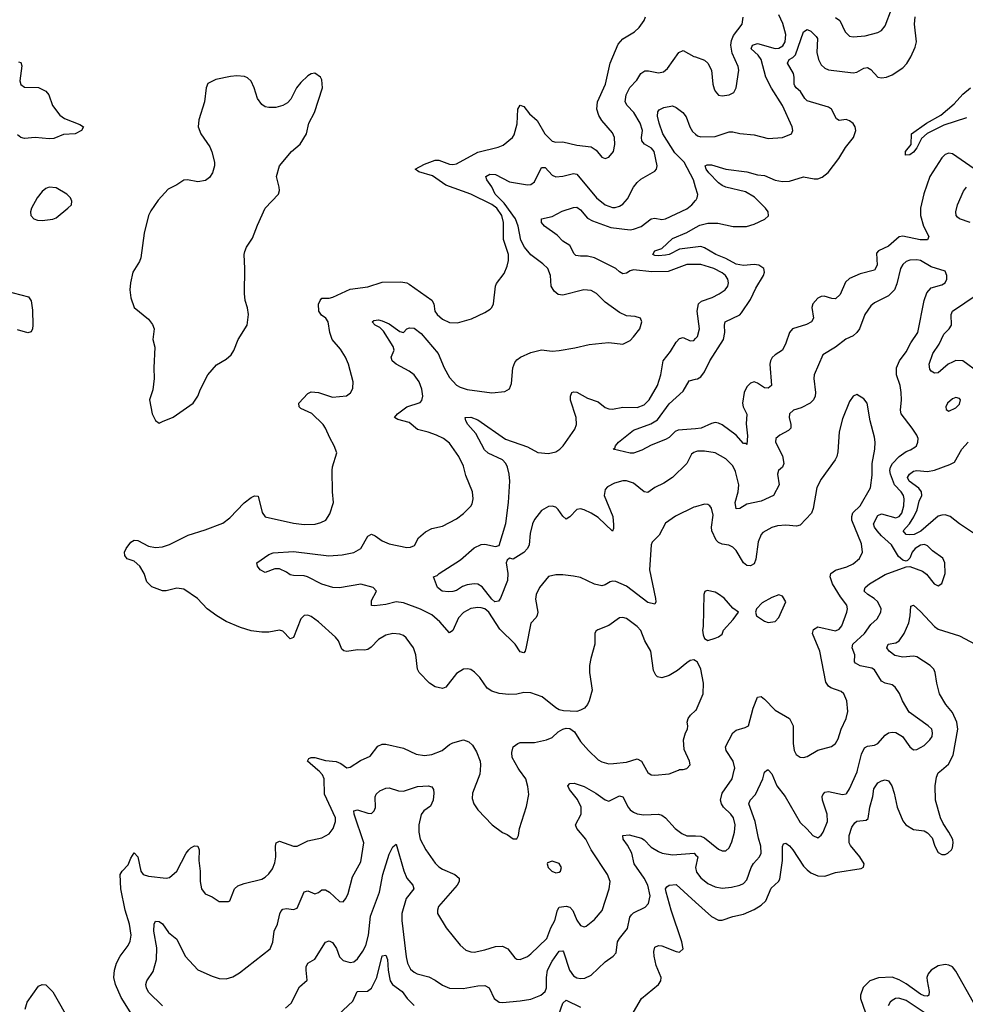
# Model space of a CAD drawing. Header units: inches. Extents: x 1843162 to 1959474, y 907081 to 1016326.
# Tile 453 of 656: x 1896183 to 1901523, y 978678 to 984234. Entities that reach past the tile are written whole.
import ezdxf

# ---------------------------------------------------------------- set-up
doc = ezdxf.new("R2010")
doc.units = ezdxf.units.IN
doc.header["$MEASUREMENT"] = 0
for name, color, linetype in [('B8997', 7, 'Continuous'), ('B8998', 7, 'Continuous'), ('B9907', 7, 'Continuous'), ('B9908', 7, 'Continuous')]:
    doc.layers.add(name, color=color, linetype=linetype)

msp = doc.modelspace()

# ---------------------------------------------------------------- linework, layer by layer
at = {"layer": 'B8997', "color": 5}
for points, elevation in [([(1896835.8, 978590), (1896755.5, 978715.5), (1896723.4, 978790), (1896715.6, 978830), (1896718.1, 978870), (1896729.2, 978910), (1896751, 978949), (1896796.2, 979010), (1896806.6, 979033.4), (1896811.7, 979068.2), (1896803.4, 979130), (1896778.7, 979210), (1896753.6, 979330), (1896750.6, 979410), (1896762.4, 979430), (1896795.2, 979464.8), (1896810, 979503), (1896830, 979532.7), (1896850, 979510.4), (1896866.3, 979430), (1896880.3, 979410), (1896910, 979400.2), (1897010, 979388.8), (1897030, 979394), (1897070, 979428.7), (1897123.5, 979530), (1897138.3, 979550), (1897150, 979561.7), (1897170, 979571.8), (1897190, 979570.4), (1897197.4, 979550), (1897194.7, 979490), (1897202.2, 979430), (1897201.6, 979370), (1897210.2, 979330.2), (1897230, 979302), (1897270, 979284), (1897310, 979257.3), (1897362, 979258), (1897370, 979262), (1897397, 979330), (1897414.1, 979345.9), (1897450, 979359.5), (1897550, 979384.6), (1897570, 979394.9), (1897590, 979414), (1897610, 979442.4), (1897624.7, 979475.3), (1897629.1, 979510), (1897626.9, 979570), (1897632, 979590), (1897650, 979599), (1897729.6, 979570.4), (1897750, 979570.3), (1897810, 979599.6), (1897890, 979617), (1897930, 979640.4), (1897953, 979670), (1897966.9, 979710), (1897966, 979730), (1897903.5, 979863.5), (1897902.5, 979950), (1897893, 979973), (1897874.2, 979994.2), (1897867.2, 980000)], 580), ([(1898784, 980000), (1898782.5, 979977.5), (1898740.3, 979870), (1898739.2, 979839.2), (1898747, 979810), (1898770, 979775.5), (1898850.3, 979690.3), (1898910, 979647.3), (1898935.9, 979635.9), (1898970, 979611.3), (1898990, 979612), (1898999, 979630), (1899006, 979670), (1899045.8, 979794.2), (1899057.7, 979862.3), (1899053.4, 979906.6), (1899041.6, 979950), (1899005.6, 980000)], 580), ([(1899722.4, 980000), (1899730, 979986.7), (1899750, 979973.4), (1899770, 979970.3), (1899850, 979977.6), (1899902.9, 980000)], 580), ([(1896989.9, 978669.9), (1896910, 978746.9), (1896898.5, 978770), (1896895.4, 978790), (1896902, 978810), (1896936.2, 978863.8), (1896954.9, 978930), (1896956.7, 978996.8), (1896940.3, 979090), (1896942, 979130), (1896950, 979147.3), (1896970, 979144.4), (1896990, 979132.2), (1897023, 979083), (1897070, 979044.6), (1897118.3, 978950), (1897190, 978873), (1897270, 978836.2), (1897310, 978823.6), (1897350, 978820.8), (1897387.6, 978832.4), (1897424.9, 978855.1), (1897596.9, 978990), (1897612.3, 979027.7), (1897620.7, 979090), (1897639.4, 979130), (1897651.6, 979188.4), (1897658.5, 979201.5), (1897670, 979214.3), (1897690, 979219), (1897730, 979212), (1897750, 979220.5), (1897790, 979313), (1897810, 979318), (1897850, 979302), (1897870, 979308.5), (1897890, 979323.1), (1897910, 979324.2), (1897932, 979310), (1897990, 979258), (1898010, 979256.3), (1898025.6, 979274.4), (1898037.6, 979302.4), (1898063.1, 979396.9), (1898110, 979482), (1898126.4, 979590), (1898072.8, 979750), (1898070, 979770.4), (1898090, 979775.2), (1898150, 979755.8), (1898170, 979755.3), (1898184.7, 979770), (1898191.5, 979788.5), (1898190.8, 979849.2), (1898196.2, 979863.8), (1898216.6, 979883.4), (1898250, 979897.2), (1898270, 979899.7), (1898322.7, 979882.7), (1898350, 979881.1), (1898430, 979906.3), (1898490.2, 979910.2), (1898510, 979906), (1898519.6, 979890), (1898522.4, 979870), (1898518.8, 979830), (1898503.6, 979796.4), (1898465.7, 979770), (1898450, 979749.3), (1898436.5, 979690), (1898436.9, 979650), (1898444, 979610), (1898476.9, 979550), (1898530, 979474), (1898550, 979453.1), (1898570, 979440.2), (1898640.4, 979410), (1898665.7, 979390), (1898664.7, 979370), (1898653, 979350), (1898548.4, 979230), (1898541.6, 979210), (1898542, 979190), (1898592, 979110), (1898671.1, 979011.1), (1898703.2, 978983.2), (1898730, 978973.8), (1898750, 978972.4), (1898810, 978984.7), (1898870, 979003.2), (1898910, 979005.2), (1898940.4, 978990), (1898979.7, 978939.7), (1898990, 978932), (1899010, 978930.3), (1899050, 978947.7), (1899070, 978962.8), (1899159.5, 979050), (1899182.3, 979110), (1899204.6, 979150), (1899219.8, 979210), (1899230, 979225.3), (1899270, 979231.7), (1899290, 979225.8), (1899306.4, 979206.4), (1899330, 979152.2), (1899350, 979122), (1899370, 979114.9), (1899381.3, 979118.7), (1899430, 979155.6), (1899472.6, 979207.4), (1899512.7, 979330), (1899516.8, 979370), (1899501.6, 979410), (1899410, 979549.5), (1899381.1, 979610), (1899328.5, 979670), (1899322, 979690), (1899354.7, 979750), (1899354.3, 979790), (1899333.5, 979833.5), (1899287.1, 979890), (1899278.4, 979910), (1899290, 979923), (1899313.6, 979926.4), (1899370, 979907.3), (1899436.9, 979870), (1899490, 979832.4), (1899510, 979824.9), (1899570, 979853.6), (1899588.2, 979848.2), (1899619.4, 979790), (1899630, 979775.5), (1899650, 979761.4), (1899670, 979753.4), (1899707.6, 979747.6), (1899790, 979750.9), (1899810, 979746), (1899830.1, 979730.1), (1899884, 979670), (1899921.8, 979641.8), (1899950, 979629.5), (1900000, 979628.1)], 560), ([(1897684.3, 978655.7), (1897716.5, 978683.5), (1897762.7, 978777.3), (1897805.6, 978814.4), (1897800.3, 978870), (1897801.4, 978890), (1897809.7, 978910), (1897850, 978932.7), (1897910, 979029.1), (1897930, 979036.9), (1897950, 979026.5), (1897972.3, 978992.3), (1897990, 978944.9), (1898010, 978924.7), (1898050, 978914), (1898070, 978918), (1898090, 978934.3), (1898121.8, 978978.2), (1898137.6, 979010), (1898152.6, 979067.4), (1898165.1, 979174.9), (1898214.9, 979310), (1898234.7, 979410), (1898270, 979525.5), (1898290, 979566), (1898310, 979580.7), (1898352, 979432), (1898370.2, 979390), (1898403.6, 979350), (1898409.1, 979330), (1898365.8, 979274.2), (1898341.2, 979190), (1898341.5, 979150), (1898364.8, 978944.8), (1898372.2, 978910), (1898390, 978875.3), (1898410, 978858.3), (1898427.7, 978850), (1898493.6, 978833.6), (1898530, 978814), (1898570, 978784.9), (1898610, 978769.1), (1898687.6, 978767.6), (1898770, 978782.6), (1898810, 978783.2), (1898833.4, 978770), (1898862.7, 978710), (1898890, 978689.2), (1898910, 978687.5), (1899010, 978697.1), (1899070, 978706.8), (1899125.6, 978730), (1899150, 978750.4), (1899157.4, 978770), (1899157.2, 978830), (1899164.5, 978870), (1899190, 978921.2), (1899230, 978976.9), (1899250, 978980.3), (1899254.1, 978974.1), (1899288.2, 978870), (1899310, 978839.2), (1899330, 978827.6), (1899350, 978823.8), (1899374.1, 978825.9), (1899410, 978842.8), (1899490, 978918.3), (1899535.1, 978950), (1899552.2, 978967.8), (1899559.1, 979030), (1899569.7, 979050), (1899614.6, 979105.5), (1899628.7, 979170), (1899637.3, 979182.7), (1899650, 979194.6), (1899714.3, 979225.7), (1899733.8, 979246.2), (1899743.2, 979290), (1899730.4, 979350), (1899709.9, 979390), (1899652.2, 979470), (1899640.7, 979530), (1899616.2, 979576.2), (1899591.2, 979610), (1899588.6, 979631.4), (1899625.8, 979634.2), (1899694.6, 979614.6), (1899710, 979605.8), (1899750, 979564.2), (1899790, 979539.3), (1899811.4, 979531.4), (1899870, 979521.9), (1899991.4, 979530), (1900000, 979521.8)], 540), ([(1900000, 979450.8), (1899999.8, 979450), (1900000, 979449.1)], 540), ([(1899650, 978634), (1899694.8, 978710), (1899789.6, 978790), (1899804, 978810), (1899805.6, 978830), (1899777.1, 978897.1), (1899765.5, 978950), (1899763.5, 978976.5), (1899770, 978999.5), (1899789.8, 979010.2), (1899810, 979008.3), (1899890, 978975.6), (1899910, 978972.2), (1899929.6, 978990), (1899921.8, 979030), (1899861.6, 979210), (1899833.9, 979310), (1899830.8, 979330), (1899838.5, 979341.5), (1899850.2, 979350.2), (1899890, 979354), (1900000, 979254.7)], 520), ([(1897981.4, 978618.6), (1898064.2, 978695.8), (1898089.8, 978750.2), (1898147.2, 978752.8), (1898170, 978768.2), (1898199.5, 978830), (1898230, 978950.5), (1898250, 978955.5), (1898260.2, 978930), (1898263.5, 978870), (1898271.1, 978830), (1898276.1, 978810), (1898288.7, 978788.7), (1898343, 978750), (1898370.7, 978710), (1898410, 978670.8)], 520), ([(1896214.9, 978650), (1896224.6, 978690), (1896290, 978780.3), (1896310, 978790.4), (1896330, 978787.2), (1896370, 978749.1), (1896470, 978572.6)], 580), ([(1899226.1, 978613.9), (1899250, 978683.8), (1899270, 978701.5), (1899350, 978660.9)], 520)]:
    msp.add_lwpolyline(points, dxfattribs=dict(at, elevation=elevation))
at = {"layer": 'B8997', "color": 5, "elevation": 580}
msp.add_lwpolyline([(1899190, 979486), (1899164.5, 979475.5), (1899161, 979470), (1899167.3, 979450), (1899187.3, 979430), (1899210, 979419.3), (1899230, 979423), (1899238, 979430), (1899242, 979450), (1899230, 979471.8)], close=True, dxfattribs=at)
at = {"layer": 'B8998', "color": 5}
for points, elevation in [([(1900000, 980615.3), (1899990, 980622), (1899970, 980617.2), (1899950, 980605.2), (1899898.2, 980561.8), (1899850, 980533.3), (1899810, 980520.7), (1899785.8, 980525.8), (1899775.3, 980535.3), (1899761.7, 980561.7), (1899746.6, 980670), (1899713.3, 980730), (1899690, 980786.6), (1899669.6, 980810), (1899610, 980855.4), (1899590, 980861.1), (1899570, 980858), (1899510, 980814.7), (1899448.7, 980791.3), (1899437.1, 980782.9), (1899430.4, 980769.6), (1899431.7, 980710), (1899407.6, 980630), (1899400.9, 980590), (1899400.9, 980550), (1899415.3, 980450), (1899399.5, 980390), (1899390.2, 980369.7), (1899373, 980350), (1899350, 980336.9), (1899329.6, 980329.6), (1899254.5, 980334.5), (1899230, 980339.6), (1899210, 980351.5), (1899133.3, 980413.3), (1899070, 980436.4), (1899030, 980436.8), (1898990, 980428.5), (1898945.9, 980425.9), (1898891.2, 980431.2), (1898850, 980445.1), (1898822.8, 980462.8), (1898781.5, 980521.4), (1898752.2, 980552.2), (1898730, 980567.3), (1898711.3, 980571.3), (1898690, 980569.5), (1898650, 980545.1), (1898590, 980467.3), (1898570, 980459.6), (1898530, 980469.7), (1898498, 980490), (1898438.4, 980550), (1898429.7, 980570), (1898419.8, 980650), (1898407.1, 980690), (1898365.4, 980745.4), (1898350, 980759.7), (1898330, 980766.9), (1898290, 980769.7), (1898250, 980761.7), (1898210, 980736.9), (1898167.4, 980692.6), (1898150, 980680.5), (1898130, 980676.4), (1898090, 980678.5), (1898030, 980668.8), (1898013.2, 980673.2), (1898002, 980682), (1897983, 980730), (1897966, 980750), (1897870, 980836.8), (1897830, 980866), (1897810, 980873.3), (1897790, 980872.1), (1897770, 980853), (1897730, 980747.3), (1897710, 980739.5), (1897670, 980784.4), (1897650, 980789.8), (1897590, 980778.4), (1897550, 980777.6), (1897490, 980786.4), (1897430, 980803.8), (1897350, 980838.1), (1897297.3, 980870), (1897241.3, 980910), (1897187.9, 980967.9), (1897110, 981020.5), (1897070, 981026), (1897010, 981011.2), (1896990, 981011.3), (1896930, 981034), (1896901.7, 981061.7), (1896886.6, 981110), (1896862, 981150), (1896830, 981178.9), (1896790, 981191.5), (1896777.3, 981210), (1896775.8, 981230), (1896784.4, 981250), (1896810, 981286), (1896830, 981297.4), (1896850, 981294.9), (1896910, 981263.1), (1896950, 981256.5), (1896990, 981258.7), (1897030, 981272), (1897134.2, 981325.8), (1897230, 981355.3), (1897330, 981394), (1897370, 981422.6), (1897450, 981507), (1897490, 981538.4), (1897510, 981547.7), (1897530, 981544.7), (1897553.3, 981453.3), (1897570, 981428.9), (1897730, 981393.4), (1897790, 981385.8), (1897852, 981388), (1897883.7, 981396.3), (1897912, 981410), (1897934.6, 981445.4), (1897955.1, 981510), (1897949.7, 981570), (1897948.4, 981690), (1897950, 981711.3), (1897973.2, 981790), (1897959.5, 981830), (1897934.3, 981874.3), (1897910.8, 981930), (1897896.8, 981950), (1897832.2, 982012.2), (1897770, 982040.5), (1897760.5, 982050), (1897759.7, 982070), (1897810, 982124.2), (1897830, 982134.4), (1897870, 982130.2), (1897950, 982104.7), (1898027.9, 982112.1), (1898051.4, 982128.6), (1898059.1, 982140.9), (1898064.8, 982155.2), (1898067, 982190), (1898040.3, 982290), (1898023.8, 982330), (1897995, 982375), (1897947, 982430), (1897933.6, 982470), (1897924.7, 982530), (1897912.4, 982550), (1897887.6, 982567.6), (1897871.7, 982590), (1897871.3, 982628.7), (1897879.8, 982650), (1897890, 982662.3), (1897930, 982663.2), (1897951.4, 982668.6), (1898050, 982714.6), (1898150, 982727.8), (1898230, 982753.8), (1898335.6, 982755.6), (1898369.4, 982749.4), (1898382.6, 982742.6), (1898511.1, 982651.1), (1898520.9, 982630), (1898526.9, 982590), (1898540.3, 982570), (1898570, 982543.6), (1898610, 982524.7), (1898655.9, 982524.1), (1898734.1, 982545.9), (1898810, 982581.1), (1898839.3, 982600.7), (1898849.8, 982610.2), (1898858.9, 982630), (1898869.7, 982730), (1898874.9, 982745.1), (1898918.5, 982801.5), (1898936.4, 982843.6), (1898943.6, 982876.4), (1898943.4, 982910), (1898914.9, 982994.9), (1898916.1, 983090), (1898905.6, 983130), (1898877.2, 983170), (1898850, 983191.7), (1898730, 983248.9), (1898590, 983301.2), (1898513.5, 983353.5), (1898436.8, 983376.8), (1898416.2, 983390), (1898470, 983419.8), (1898530, 983441.4), (1898550, 983441), (1898610, 983418.7), (1898630, 983416.8), (1898650, 983421.3), (1898770, 983486.4), (1898885.2, 983514.8), (1898913.2, 983526.8), (1898966.6, 983570), (1898975.6, 983584.4), (1898992.5, 983647.5), (1898996.4, 983730), (1899010, 983751.5), (1899030, 983744.9), (1899062.4, 983702.4), (1899105, 983665), (1899148.2, 983590), (1899190, 983548.3), (1899210, 983543.6), (1899250, 983545.8), (1899330, 983525.5), (1899410, 983517.7), (1899438, 983498), (1899470, 983458), (1899490, 983450.5), (1899510, 983458), (1899537.3, 983490), (1899544.2, 983530), (1899542, 983570), (1899530, 983595.1), (1899470, 983664.7), (1899453.5, 983693.5), (1899442.9, 983730), (1899446.9, 983770), (1899492.1, 983870), (1899517.7, 983990), (1899563.6, 984096.4), (1899590, 984125.7), (1899654.1, 984165.9), (1899681.6, 984190), (1899709.6, 984230), (1899717, 984250)], 580), ([(1900000, 981485.5), (1899990, 981482.7), (1899886.7, 981433.3), (1899830, 981392.6), (1899794.6, 981325.4), (1899754.3, 981285.7), (1899748.8, 981270), (1899739.3, 981130), (1899772.7, 980967.3), (1899775.2, 980950), (1899770, 980936), (1899730, 980946), (1899610, 981037.3), (1899550, 981064.2), (1899530, 981066.6), (1899517.2, 981062.8), (1899490, 981046), (1899470, 981039.7), (1899430, 981048.7), (1899350, 981085.8), (1899310, 981094.4), (1899250, 981102.4), (1899210, 981101), (1899170, 981091.2), (1899118.7, 981030), (1899100.3, 980990), (1899096.7, 980963.3), (1899108.8, 980890), (1899105.9, 980874.1), (1899099.3, 980860.7), (1899070, 980828.7), (1899043.9, 980696.1), (1899037.1, 980670), (1899030, 980660.9), (1899010, 980666.6), (1898981.7, 980710), (1898894.4, 980794.4), (1898832.8, 980890), (1898810, 980908.9), (1898790, 980915.5), (1898770, 980917.6), (1898730, 980910.9), (1898690.2, 980889.8), (1898662, 980858), (1898630, 980787.6), (1898610, 980773.3), (1898555.4, 980835.4), (1898510, 980876.2), (1898447.2, 980907.2), (1898350, 980943.6), (1898310, 980948.3), (1898250, 980934.5), (1898186, 980926), (1898170, 980928), (1898170, 980956.3), (1898198.7, 981010), (1898179.3, 981030), (1898110, 981049.8), (1897990, 981028.6), (1897950.7, 981030.7), (1897890, 981048.4), (1897809.2, 981090), (1897790, 981095.6), (1897730, 981096.9), (1897710, 981102), (1897690, 981116.9), (1897650, 981134.8), (1897624.5, 981135.5), (1897570, 981114.5), (1897541.2, 981130), (1897526, 981150), (1897522.7, 981170), (1897590, 981216.9), (1897614.8, 981225.2), (1897730, 981234), (1897928.9, 981208.9), (1898004.7, 981215.3), (1898070, 981228.5), (1898109.1, 981250.9), (1898150, 981320.4), (1898170, 981330.4), (1898190, 981322), (1898230, 981294), (1898270, 981276.5), (1898370, 981255.8), (1898390, 981257.1), (1898413.1, 981266.9), (1898435.1, 981310), (1898474.9, 981345.1), (1898510, 981363.1), (1898570, 981377), (1898650, 981417), (1898690, 981448.2), (1898730.9, 981489.1), (1898738, 981502), (1898744, 981530), (1898739.7, 981570), (1898702.7, 981662.7), (1898690, 981715.1), (1898662.2, 981770), (1898610, 981844.4), (1898575.8, 981870), (1898536, 981890), (1898490, 981907.5), (1898430, 981922.1), (1898381.9, 981961.9), (1898318.8, 981978.8), (1898299.5, 981990), (1898316.4, 982010), (1898370, 982048.8), (1898445.4, 982074.6), (1898454.1, 982085.9), (1898459.1, 982110), (1898454.6, 982150), (1898439.5, 982190), (1898411.3, 982230), (1898383.1, 982250), (1898308.4, 982290), (1898286.4, 982310), (1898281.5, 982330), (1898297.5, 982370), (1898291.9, 982390), (1898237.5, 982477.5), (1898217.5, 982497.5), (1898189.7, 982510), (1898174.5, 982530), (1898182.7, 982537.3), (1898210, 982541.5), (1898230, 982535.8), (1898270, 982518.4), (1898330, 982474.6), (1898350, 982468.9), (1898370, 982490.6), (1898383.8, 982496.2), (1898410, 982492.8), (1898450, 982463.6), (1898547.2, 982350), (1898580.1, 982270), (1898610, 982215.6), (1898650, 982172.6), (1898670, 982161.2), (1898710, 982148.3), (1898850, 982128.2), (1898923.2, 982136.8), (1898949.3, 982150.7), (1898959.5, 982180.5), (1898967.6, 982270), (1898979.5, 982300.5), (1898990, 982314.4), (1899012, 982330), (1899070, 982356.5), (1899130, 982371.5), (1899190, 982364.4), (1899230, 982367.7), (1899318.2, 982381.8), (1899399.5, 982400.5), (1899470, 982408.9), (1899510, 982412.2), (1899590, 982403), (1899630, 982424), (1899650, 982444), (1899686, 982490), (1899696, 982530), (1899688, 982550), (1899659.5, 982559.5), (1899610, 982562.9), (1899570, 982582), (1899490, 982639.7), (1899439.7, 982690), (1899410, 982706.4), (1899369.8, 982709.8), (1899250, 982679.8), (1899224.1, 982684.1), (1899201.7, 982701.7), (1899184.5, 982730), (1899180.7, 982790), (1899166, 982830), (1899137.6, 982857.6), (1899070, 982906.8), (1899033.9, 982950), (1899012.7, 982990), (1898997.6, 983070), (1898983.3, 983110), (1898918.5, 983198.5), (1898868.6, 983250), (1898850, 983292.1), (1898820.4, 983330), (1898815.4, 983350), (1898837.9, 983362.1), (1898870, 983361.6), (1898950, 983319.4), (1899050, 983301.6), (1899070, 983304.7), (1899090, 983318.5), (1899130, 983399.5), (1899150, 983401.1), (1899190, 983356.9), (1899210, 983347.7), (1899250, 983351.1), (1899310, 983366.7), (1899330, 983363.2), (1899439.7, 983230), (1899490, 983188.8), (1899530, 983174.2), (1899545.6, 983174.4), (1899570, 983181.6), (1899590, 983193.6), (1899616.3, 983223.7), (1899650, 983288.7), (1899670, 983316.5), (1899690, 983334), (1899770, 983380.5), (1899778.4, 983390), (1899783, 983410), (1899766, 983490), (1899750.8, 983510), (1899711.8, 983531.8), (1899697.2, 983550), (1899695.2, 983570), (1899701.1, 983610), (1899687.9, 983650), (1899651.1, 983711.1), (1899613.8, 983750), (1899602.3, 983770), (1899607.9, 983810), (1899628.5, 983851.5), (1899667.4, 983892.6), (1899691.3, 983930), (1899714.1, 983945.9), (1899733.3, 983946.7), (1899790, 983934.4), (1899819.3, 983940.7), (1899840.6, 983959.4), (1899904.7, 984050), (1899930, 984060.3), (1899990, 984027.6), (1900000, 984024)], 560), ([(1896176.7, 983996.7), (1896190, 983993.7), (1896194.4, 983974.4), (1896184.4, 983890), (1896190, 983868.1), (1896210, 983853.4), (1896290, 983851.3), (1896330, 983832), (1896348.1, 983810), (1896367.6, 983750), (1896410, 983695.8), (1896436.7, 983676.7), (1896523, 983643), (1896544.2, 983630), (1896531.9, 983610), (1896496.4, 983590), (1896430, 983587.2), (1896375.1, 983564.9), (1896350, 983562.4), (1896270, 983570.5), (1896210, 983564.9), (1896190, 983569.9), (1896170, 983584.1)], 580), ([(1900000, 983289), (1899988.1, 983330), (1899935.4, 983430), (1899883.6, 983483.6), (1899815.9, 983590), (1899793.5, 983650), (1899784.5, 983690), (1899786.3, 983713.7), (1899794.2, 983725.8), (1899821.5, 983738.5), (1899870, 983748.9), (1899890, 983739.6), (1899927.4, 983710), (1899946.3, 983686.3), (1899967.1, 983630), (1899983.2, 983603.2), (1900000, 983588.5)], 540), ([(1900000, 982853.2), (1899950, 982853.3), (1899845.7, 982814.3), (1899752.4, 982812.4), (1899650, 982822.3), (1899630, 982817.3), (1899610, 982803.5), (1899590, 982799.3), (1899570, 982810.7), (1899549.8, 982830), (1899430, 982890.5), (1899390, 982900.6), (1899350, 982899.8), (1899324.5, 982904.5), (1899313.7, 982913.7), (1899290, 982960.7), (1899250, 982985.1), (1899218.5, 983018.5), (1899146.8, 983070), (1899129.7, 983090), (1899129, 983110), (1899190, 983123.8), (1899246.8, 983153.2), (1899310, 983174.8), (1899330, 983176.3), (1899350, 983161.6), (1899390, 983113.5), (1899418.4, 983098.4), (1899522.2, 983062.2), (1899631, 983049), (1899650, 983051.4), (1899692.2, 983067.8), (1899750, 983111.4), (1899770, 983114.7), (1899810, 983107.2), (1899830, 983110.2), (1899950, 983167.3), (1899979.1, 983190), (1900000, 983213.9)], 540), ([(1900000, 982950.3), (1899910, 982939.5), (1899850.3, 982910), (1899830, 982906), (1899790, 982901.2), (1899770, 982903.5), (1899757.6, 982910), (1899769.4, 982930), (1899810, 982942.4), (1899870, 982999.5), (1899950, 983033.9), (1900000, 983061.8)], 520), ([(1896103.6, 982703.6), (1896233.4, 982670), (1896247, 982647), (1896255.5, 982595.5), (1896257.8, 982510), (1896256, 982490), (1896247.3, 982472.7), (1896230, 982467.6), (1896170, 982483.9)], 580), ([(1900000, 981795.9), (1899990, 981792.6), (1899977.4, 981782.6), (1899950.2, 981729.8), (1899870.1, 981649.9), (1899821.3, 981618.7), (1899770, 981594.5), (1899730, 981565.4), (1899710, 981569.7), (1899650, 981619.3), (1899610, 981632.5), (1899588.4, 981631.6), (1899541.6, 981618.4), (1899502.4, 981597.6), (1899490, 981583.7), (1899484.1, 981550), (1899532.5, 981430), (1899537.1, 981382.9), (1899536.4, 981363.6), (1899530, 981347.6), (1899450, 981424.2), (1899410, 981449.8), (1899370, 981468.3), (1899350, 981473.3), (1899330, 981469.6), (1899290, 981428), (1899270, 981415.6), (1899250, 981431.8), (1899224.7, 981470), (1899210, 981482.6), (1899190, 981489.7), (1899170, 981488), (1899130, 981464.4), (1899090, 981414), (1899078.8, 981390), (1899065.7, 981334.3), (1899060.6, 981270), (1899050.6, 981250), (1899030, 981227.7), (1898970, 981190.6), (1898950, 981195.2), (1898935.1, 981184.9), (1898930.1, 981169.9), (1898940.6, 981110), (1898937.6, 981070), (1898897.9, 980970), (1898886.4, 980953.6), (1898867.2, 980950), (1898850, 980964.5), (1898794.5, 981034.5), (1898770, 981048.4), (1898749.1, 981050.9), (1898710, 981045.5), (1898684.4, 981035.6), (1898650, 981013.3), (1898630, 981007.5), (1898605.1, 981005.1), (1898568.7, 981010), (1898542, 981030), (1898519, 981090), (1898541.5, 981098.6), (1898551.6, 981110), (1898672.9, 981187.1), (1898750, 981254.3), (1898790, 981272.1), (1898810, 981274.2), (1898870, 981260.5), (1898890, 981266.4), (1898927.9, 981392.1), (1898942.9, 981510), (1898950.6, 981629.4), (1898947, 981670), (1898936.9, 981710), (1898927.7, 981730), (1898908.9, 981750), (1898829.1, 981789.1), (1898807.8, 981807.8), (1898758.7, 981898.7), (1898714.7, 981950), (1898703, 981970), (1898699, 981990), (1898730, 981991.3), (1898770, 981976.1), (1898927.3, 981867.3), (1899050, 981823.5), (1899110, 981792.6), (1899170, 981786.7), (1899210, 981796.5), (1899233.3, 981810), (1899252.8, 981830), (1899317.2, 981922.8), (1899328.2, 981950), (1899325.3, 981990), (1899293.6, 982086.4), (1899292.8, 982110), (1899300.9, 982130), (1899310, 982134.9), (1899330, 982132.6), (1899390, 982098.8), (1899450, 982077.6), (1899490, 982046.5), (1899510, 982039), (1899530, 982036.9), (1899590, 982048.1), (1899670, 982045.7), (1899710, 982061.5), (1899737.3, 982090), (1899784.1, 982170), (1899804, 982230), (1899817.5, 982310), (1899857.4, 982362.6), (1899890, 982415.3), (1899910, 982434.6), (1899930, 982441.7), (1899970, 982421.7), (1899990, 982423.1), (1900000, 982434.9)], 540), ([(1900000, 981926.3), (1899901.6, 981918.4), (1899884.7, 981910), (1899850, 981877.5), (1899830, 981865), (1899750, 981832.7), (1899695.7, 981804.3), (1899650, 981788.5), (1899630, 981787.9), (1899535.3, 981810), (1899543.7, 981816.3), (1899547.3, 981830), (1899564.7, 981850), (1899650, 981917.5), (1899747.1, 981952.9), (1899784.6, 981975.4), (1899850, 982066.5), (1899930, 982137.3), (1899963.4, 982196.6), (1900000, 982205.9)], 520), ([(1899902.9, 980000), (1899910, 980003), (1899930, 980002), (1899950, 980007.7), (1899969.3, 980030), (1899965.1, 980050), (1899935.1, 980115.1), (1899931.1, 980170), (1899943.1, 980210), (1899954, 980230), (1899956.9, 980250), (1899952.8, 980270), (1899957.3, 980290), (1899971.2, 980310), (1900000, 980335.6)], 580), ([(1899005.6, 980000), (1898998.4, 980010), (1898964.5, 980070), (1898961.5, 980098.5), (1898969.3, 980130), (1898995.3, 980150), (1899010, 980155.5), (1899090, 980154.9), (1899158, 980170), (1899190, 980183), (1899224.1, 980215.9), (1899250, 980230.4), (1899270, 980235.8), (1899290, 980234), (1899315.3, 980215.3), (1899350, 980161.3), (1899395.6, 980110), (1899450, 980057.3), (1899470, 980046), (1899510, 980035.8), (1899536.3, 980036.3), (1899610, 980044.5), (1899670, 980063.2), (1899693.6, 980050), (1899722.4, 980000)], 580), ([(1897867.2, 980000), (1897807.6, 980050), (1897815.9, 980064.1), (1897828.7, 980071.3), (1897849.8, 980070.2), (1897910, 980054.6), (1897970, 980047.2), (1897996, 980036), (1898030, 980013.1), (1898050, 980015.6), (1898107.2, 980052.8), (1898162, 980078), (1898206.3, 980133.7), (1898230, 980146.3), (1898250, 980145.8), (1898350, 980123.1), (1898422.8, 980090), (1898470, 980082.2), (1898510, 980088.3), (1898569.4, 980110), (1898610, 980143.7), (1898630, 980154), (1898690, 980170.6), (1898719, 980159), (1898739.6, 980139.6), (1898762.6, 980102.6), (1898783.7, 980050), (1898786, 980030), (1898784, 980000)], 580)]:
    msp.add_lwpolyline(points, dxfattribs=dict(at, elevation=elevation))
at = {"layer": 'B8998', "color": 5, "elevation": 620}
for points in [[(1897850, 983932), (1897830, 983929.4), (1897810, 983917), (1897770, 983880.5), (1897746.5, 983850), (1897713.6, 983786.4), (1897695.3, 983764.7), (1897670, 983749.6), (1897630, 983738), (1897590, 983738.9), (1897570, 983743.5), (1897550, 983755.6), (1897525.4, 983790), (1897506.6, 983850), (1897490, 983886.6), (1897470, 983905.6), (1897453.2, 983913.2), (1897410, 983918), (1897373.4, 983913.4), (1897290, 983897), (1897246, 983874), (1897236.3, 983850), (1897226.8, 983770), (1897194.9, 983670), (1897190.5, 983630.5), (1897205.5, 983590), (1897257.1, 983517.1), (1897268.1, 983488.1), (1897282.3, 983430), (1897282.6, 983410), (1897272, 983370), (1897255.6, 983344.4), (1897232.6, 983327.4), (1897190, 983320.3), (1897130, 983331.2), (1897110, 983329.6), (1897070, 983301.7), (1897021.2, 983278.8), (1896964.7, 983215.3), (1896924.2, 983155.8), (1896911.4, 983128.6), (1896885.7, 983030), (1896867.2, 982890), (1896859.5, 982870), (1896822.6, 982810), (1896808.7, 982750), (1896804.6, 982710), (1896810, 982664.7), (1896830.3, 982610.3), (1896910, 982544), (1896933.7, 982513.7), (1896941.6, 982490), (1896934.8, 982430), (1896947.1, 982387.1), (1896940.4, 982270), (1896942, 982210), (1896935.3, 982144.7), (1896916.3, 982090), (1896930.6, 982010.6), (1896950, 981972), (1896970, 981958), (1896990, 981966), (1897050, 981990.6), (1897162.9, 982070), (1897189.6, 982110), (1897204.2, 982150), (1897245.1, 982230), (1897294.1, 982285.9), (1897350, 982318.4), (1897377, 982343), (1897392.7, 982367.3), (1897417.6, 982430), (1897467.6, 982510), (1897475.8, 982570), (1897470, 982608.7), (1897456.9, 982650), (1897452.4, 982690), (1897454.8, 982830), (1897451.1, 982908.9), (1897454.6, 982925.4), (1897463.5, 982950), (1897497.6, 983002.4), (1897525.4, 983074.6), (1897569.7, 983170), (1897644.5, 983250), (1897649.6, 983270), (1897647.6, 983290), (1897633.3, 983350), (1897649.8, 983410.2), (1897718.4, 983490), (1897767.6, 983532.4), (1897803, 983590), (1897815.1, 983650), (1897847.6, 983710), (1897894, 983850), (1897890, 983895.3), (1897881.2, 983910)], [(1896350, 983289.6), (1896330, 983281.6), (1896310, 983265.6), (1896281.7, 983230), (1896250.6, 983170.6), (1896244.4, 983150), (1896245.5, 983130), (1896262.8, 983110), (1896283.9, 983103.9), (1896310, 983102), (1896370, 983108.5), (1896390, 983116.4), (1896455.1, 983170), (1896476, 983190), (1896478, 983210), (1896469.6, 983230), (1896449.4, 983250), (1896390, 983284.7)]]:
    msp.add_lwpolyline(points, close=True, dxfattribs=at)
at = {"layer": 'B9907', "color": 5}
for points, elevation in [([(1900000, 979254.7), (1900090, 979173.5), (1900130, 979153.5), (1900150, 979152), (1900210, 979173.6), (1900270, 979186), (1900330, 979212.1), (1900370, 979236.5), (1900397.5, 979262.5), (1900427, 979333), (1900468.4, 979371.6), (1900475.4, 979384.6), (1900489.9, 979490), (1900490.9, 979569.1), (1900497.2, 979582.8), (1900510, 979587.4), (1900530, 979573), (1900550, 979550.2), (1900610, 979456.6), (1900630, 979436), (1900650, 979420.7), (1900690, 979402), (1900730, 979401.3), (1900790, 979420.9), (1900935.8, 979444.2), (1900947.5, 979452.5), (1900951.2, 979470), (1900927.7, 979510), (1900874.4, 979574.4), (1900867.1, 979590), (1900866.5, 979630), (1900882.8, 979677.2), (1900898.3, 979701.7), (1900910, 979711.3), (1900962.3, 979717.7), (1900973.6, 979726.4), (1900984.2, 979790), (1901001.5, 979850), (1901006.9, 979893.1), (1901030, 979927.4), (1901050, 979939.6), (1901070, 979944.6), (1901090, 979938.7), (1901107.9, 979910), (1901121.7, 979870), (1901138.7, 979790), (1901170, 979713.4), (1901186.7, 979690), (1901230, 979665), (1901290, 979656.5), (1901310, 979646), (1901336.7, 979616.7), (1901351.3, 979570), (1901370, 979535.3), (1901390, 979523.6), (1901410, 979523.6), (1901424.5, 979530), (1901445.1, 979550), (1901450, 979560.7), (1901455.3, 979590), (1901452.3, 979607.7), (1901430.7, 979650), (1901397.5, 979697.5), (1901383.4, 979730), (1901355.5, 979830), (1901353, 979910), (1901359.9, 979960.1), (1901370, 979984.7), (1901388.3, 980000)], 520), ([(1900000, 979449.1), (1900004.4, 979424.4), (1900030, 979391.1), (1900070, 979359.3), (1900110, 979340.9), (1900150, 979333.2), (1900202, 979338), (1900250, 979349.3), (1900270, 979358.8), (1900290, 979380.3), (1900313.2, 979450), (1900326.7, 979473.3), (1900360.3, 979510), (1900369.8, 979530), (1900369, 979570), (1900354.5, 979614.5), (1900336.7, 979710), (1900299.8, 979810), (1900308.5, 979830), (1900338.7, 979861.3), (1900379.1, 979950), (1900390, 979987.7), (1900401.5, 979998.5), (1900404.3, 980000)], 540), ([(1900000, 979628.1), (1900030, 979627.3), (1900050, 979617.5), (1900130, 979552.9), (1900150, 979544.2), (1900170, 979543.7), (1900190, 979560.5), (1900204.9, 979595.1), (1900219.8, 979650), (1900222.6, 979690), (1900214.3, 979730), (1900199.8, 979750), (1900157, 979790), (1900145.4, 979810), (1900140.5, 979830), (1900150.6, 979870), (1900206, 979950), (1900218.3, 980000)], 560), ([(1900412.5, 980000), (1900430, 979978.7), (1900459.4, 979910), (1900506.4, 979850), (1900590, 979703.1), (1900630, 979667), (1900662.4, 979630), (1900690, 979618), (1900710, 979632.4), (1900721, 979650), (1900744.5, 979710), (1900742.9, 979750), (1900717.2, 979830), (1900715.1, 979850), (1900719.2, 979860.8), (1900730, 979874.9), (1900750, 979879.6), (1900830, 979861.8), (1900850, 979865.2), (1900854.8, 979870), (1900870, 979894.4), (1900912.6, 979990), (1900915, 980000)], 540), ([(1900000, 979521.8), (1900012.4, 979510), (1900000, 979450.8)], 540), ([(1901570, 978687.8), (1901470, 978865.7), (1901450, 978889.1), (1901430, 978899.6), (1901410, 978903), (1901370, 978894.2), (1901331, 978870), (1901312.8, 978850), (1901306.6, 978830), (1901306.9, 978810), (1901319.9, 978750), (1901317.4, 978730), (1901310, 978722.9), (1901290, 978726.1), (1901270, 978735.7), (1901190, 978792.9), (1901150, 978815.7), (1901110, 978830.7), (1901033.1, 978826.9), (1900984.4, 978810), (1900946.7, 978773.3), (1900931.6, 978730), (1900932.1, 978710), (1900959.3, 978630)], 520), ([(1901290, 978631.9), (1901190, 978699), (1901147.4, 978712.6), (1901129.5, 978710.5), (1901110, 978699.7), (1901098, 978690), (1901086.7, 978670)], 540)]:
    msp.add_lwpolyline(points, dxfattribs=dict(at, elevation=elevation))
at = {"layer": 'B9908', "color": 5}
for points, elevation in [([(1900000, 983588.5), (1900010, 983579.8), (1900030, 983572.8), (1900110, 983575.7), (1900190, 983600.7), (1900210, 983601.8), (1900250, 983591.6), (1900330, 983585.5), (1900410, 983564.9), (1900490, 983570.4), (1900541.2, 983590), (1900549.4, 983610), (1900545.1, 983630), (1900490.6, 983750), (1900427.8, 983847.8), (1900397.3, 983910), (1900371, 984010), (1900353.4, 984033.4), (1900314.2, 984070), (1900321, 984090), (1900350, 984099.3), (1900450, 984072.7), (1900470, 984073.2), (1900493.2, 984086.8), (1900505.8, 984110), (1900508.8, 984150), (1900493.1, 984213.1), (1900470, 984262.4)], 540), ([(1900790, 984247.6), (1900813.7, 984230), (1900845.4, 984165.5), (1900870, 984141.3), (1900890, 984137.4), (1900957.4, 984142.6), (1901030, 984162.3), (1901050, 984173.4), (1901070, 984200.5), (1901105.8, 984294.2)], 540), ([(1900000, 983061.8), (1900024.5, 983075.5), (1900070, 983085.5), (1900126.3, 983086.3), (1900211.8, 983068.2), (1900288, 983068), (1900330, 983080.2), (1900391.9, 983108.1), (1900412.5, 983127.5), (1900409.8, 983150), (1900394.5, 983170), (1900332, 983232), (1900282.2, 983262.2), (1900170, 983289.9), (1900150, 983299.3), (1900130, 983313.8), (1900075.1, 983370), (1900060.4, 983390), (1900053.2, 983410), (1900064.8, 983415.3), (1900090, 983414.7), (1900170, 983391), (1900290, 983375.1), (1900350, 983359.3), (1900390, 983355.9), (1900450, 983328.8), (1900490, 983320.8), (1900530, 983322.3), (1900610, 983348.2), (1900670, 983336.1), (1900690, 983336.5), (1900714.1, 983345.9), (1900748.2, 983371.8), (1900808.4, 983451.6), (1900846, 983514), (1900892, 983570), (1900905.8, 983610), (1900901.2, 983630), (1900890, 983648.2), (1900870, 983664.4), (1900850, 983671.2), (1900810, 983664.8), (1900795.8, 983675.8), (1900768.2, 983730), (1900750, 983739.9), (1900630, 983776.3), (1900616.3, 983790), (1900592.9, 983830), (1900567.3, 983850), (1900561, 983861), (1900556.8, 983870), (1900557.3, 983910), (1900552, 983930), (1900518.6, 983990), (1900528.8, 984010), (1900550, 984021.4), (1900564.1, 984035.9), (1900610, 984166), (1900630, 984179.7), (1900650, 984170.2), (1900680.5, 984140.5), (1900687.6, 984127.6), (1900685.5, 984050), (1900693.2, 984010), (1900710, 983980.4), (1900730, 983960.6), (1900750, 983951.2), (1900890, 983935), (1900910, 983939), (1900950, 983960.2), (1900970, 983965.2), (1900990, 983954), (1901030, 983910.3), (1901050, 983907.1), (1901077.2, 983910), (1901110, 983922.8), (1901170, 983963.6), (1901192.7, 983987.3), (1901215.7, 984024.3), (1901240.8, 984079.2), (1901247.9, 984110), (1901235.5, 984210), (1901239.6, 984250)], 520), ([(1900000, 984024), (1900050, 984006), (1900070, 983988.7), (1900090.2, 983950), (1900096.9, 983870), (1900104.2, 983844.2), (1900110.2, 983830.2), (1900129.1, 983809.1), (1900150, 983804.6), (1900190, 983810.2), (1900215.5, 983824.5), (1900229.8, 983850.2), (1900243.9, 983950), (1900239.5, 983970), (1900206.1, 984046.1), (1900198.8, 984090), (1900203, 984117), (1900214.3, 984145.7), (1900263.1, 984210), (1900268.2, 984248.2)], 560), ([(1901530, 983681.3), (1901401.6, 983638.4), (1901307, 983593), (1901276.2, 983563.8), (1901250, 983511.3), (1901230, 983486), (1901210, 983471.3), (1901185.2, 983470), (1901186.2, 983490), (1901217.3, 983530), (1901219.5, 983590), (1901303.1, 983650), (1901384.9, 983695.1), (1901459.8, 983760.2), (1901510, 983813.4), (1901552.3, 983850)], 480), ([(1901573.2, 983393.2), (1901450, 983478), (1901430, 983480.6), (1901410, 983474), (1901390, 983455), (1901322.7, 983350), (1901289, 983251), (1901270.9, 983170), (1901270.5, 983130), (1901287.4, 983070), (1901317.6, 983010), (1901310, 982991.5), (1901268.5, 982991.5), (1901170, 983013.6), (1901150, 983009.8), (1901090, 982956.8), (1901032.7, 982930), (1901022.4, 982917.6), (1901025.2, 982850), (1901010, 982821), (1900930, 982799.8), (1900870, 982774.2), (1900847.1, 982752.9), (1900817.1, 982682.9), (1900790, 982659.9), (1900770, 982660.5), (1900726.6, 982673.4), (1900710, 982673.2), (1900690, 982662.7), (1900661.3, 982630), (1900655.5, 982610), (1900666.3, 982550), (1900653.7, 982530), (1900625.6, 982514.4), (1900547.4, 982490), (1900530.1, 982469.9), (1900510, 982409.6), (1900490.1, 982369.9), (1900450, 982343.1), (1900432.8, 982327.2), (1900422.7, 982310), (1900419.4, 982290), (1900428.7, 982170), (1900410, 982155.1), (1900390, 982157.4), (1900350, 982183.5), (1900330, 982190.5), (1900310, 982183.7), (1900290, 982163.1), (1900273.9, 982130), (1900265.2, 982070), (1900269.2, 982050), (1900288.5, 982008.5), (1900285.6, 981954.4), (1900293.4, 981886.6), (1900290, 981838), (1900283.1, 981843.1), (1900270, 981842), (1900228.5, 981890), (1900150, 981948.5), (1900130, 981958.3), (1900110, 981960.8), (1900090, 981956.3), (1900031.3, 981928.7), (1900000, 981926.3)], 520), ([(1900000, 983213.9), (1900002.9, 983217.1), (1900009.8, 983230), (1900011.8, 983248.2), (1900000, 983289)], 540), ([(1901550, 983090.5), (1901490.9, 983110.9), (1901479.8, 983119.8), (1901472, 983130), (1901469.4, 983150), (1901479.9, 983190), (1901512.4, 983267.6), (1901530.7, 983289.3)], 520), ([(1900000, 982205.9), (1900010, 982208.4), (1900030, 982218.6), (1900050, 982247.4), (1900080.2, 982310), (1900156.8, 982430), (1900166, 982470), (1900162.6, 982510), (1900167.8, 982530), (1900250, 982569.5), (1900259.6, 982580.4), (1900310, 982656), (1900340.3, 982719.7), (1900383.2, 982790), (1900388.8, 982810), (1900385.1, 982830), (1900356.9, 982850), (1900330, 982853.2), (1900270, 982847), (1900230, 982854.2), (1900170, 982887.2), (1900114.6, 982910), (1900050, 982947.5), (1900030, 982953.9), (1900000, 982950.3)], 520), ([(1900915, 980000), (1900936.8, 980090), (1900954.5, 980125.5), (1900970, 980134), (1901010, 980139.6), (1901029.5, 980150), (1901070, 980197), (1901090, 980209), (1901110, 980213.7), (1901130, 980211.8), (1901168.5, 980188.5), (1901210, 980130.7), (1901230, 980114), (1901250, 980115.5), (1901290, 980137.6), (1901323, 980170), (1901335.1, 980190), (1901338.3, 980210), (1901334, 980230), (1901313.6, 980250), (1901206.1, 980326.1), (1901168.2, 980390), (1901151.7, 980431.7), (1901127.7, 980467.7), (1901110, 980480.5), (1901070, 980490.9), (1901050, 980502.3), (1901010, 980564.7), (1900995.4, 980575.4), (1900928.7, 980588.7), (1900902.6, 980602.6), (1900897.2, 980610), (1900899.4, 980650), (1900883.8, 980690), (1900887.1, 980710), (1900953.7, 980770), (1900990, 980820.8), (1901025.9, 980854.1), (1901046, 980890), (1901047.4, 980910), (1901029.8, 980950), (1901008.7, 980968.7), (1900972.8, 980990), (1900952.6, 981010), (1900957.7, 981030), (1900982.3, 981050), (1901070, 981104.1), (1901190, 981146.7), (1901210, 981148.4), (1901281.4, 981121.4), (1901304.6, 981104.6), (1901346.4, 981050), (1901370, 981039.5), (1901390, 981053), (1901408.5, 981110), (1901407.1, 981170), (1901395.8, 981195.8), (1901337.4, 981237.4), (1901310, 981264.7), (1901292.7, 981272.7), (1901270, 981269.8), (1901240.3, 981250), (1901223.1, 981230), (1901210, 981195.3), (1901197.3, 981182.7), (1901190, 981179), (1901170, 981185.2), (1901145.9, 981205.9), (1901105.8, 981270), (1901050, 981321.6), (1901026.2, 981350), (1901010.5, 981370), (1901004.6, 981390), (1901030, 981436), (1901050, 981446.5), (1901130, 981423.7), (1901150, 981430.2), (1901164.7, 981450), (1901176.2, 981490), (1901177.6, 981530), (1901173.7, 981550), (1901161.5, 981570), (1901123.1, 981610), (1901101.5, 981670), (1901097.6, 981690), (1901100.6, 981710), (1901111.9, 981730), (1901150, 981769.3), (1901190, 981797.7), (1901213.8, 981806.2), (1901237.7, 981822.3), (1901246.6, 981830), (1901255.1, 981850), (1901256, 981870), (1901249.5, 981890), (1901223.6, 981930), (1901160.4, 982010), (1901157.1, 982030), (1901162.9, 982090), (1901161.4, 982130), (1901154.6, 982170), (1901134.8, 982230), (1901135.2, 982270), (1901151.5, 982308.5), (1901190, 982359.6), (1901215.7, 982410), (1901254.6, 982470), (1901291.5, 982650), (1901306.7, 982693.2), (1901330, 982720.3), (1901390, 982738), (1901410, 982748.7), (1901418.3, 982770), (1901419.7, 982790), (1901410, 982815.1), (1901330, 982839.6), (1901270, 982874.8), (1901250, 982879.3), (1901210, 982877.3), (1901190, 982869.8), (1901170, 982852.9), (1901156.6, 982830), (1901136.7, 982743.3), (1901123.2, 982710), (1901090, 982676.5), (1901010, 982637.1), (1900990, 982619.8), (1900955.4, 982570), (1900925.4, 982490), (1900911.3, 982468.7), (1900890, 982450.9), (1900848.8, 982431.2), (1900790, 982386), (1900717.7, 982342.3), (1900670.2, 982229.8), (1900667.6, 982210), (1900676.8, 982130), (1900675, 982110), (1900666.2, 982090), (1900647.4, 982070), (1900595.6, 982044.4), (1900553, 982030), (1900530.4, 982010), (1900529, 981990), (1900538.5, 981950), (1900537, 981930), (1900524.1, 981915.9), (1900474.9, 981890), (1900452.7, 981870), (1900450.4, 981850), (1900490, 981773.4), (1900499, 981730), (1900490.3, 981710), (1900467.6, 981690), (1900462.6, 981670), (1900472.7, 981610), (1900440.3, 981550), (1900370, 981518.2), (1900290, 981500.5), (1900250, 981475.1), (1900230, 981474.5), (1900224.1, 981510), (1900241, 981570), (1900244.9, 981610), (1900225.6, 981685.6), (1900210, 981716), (1900170, 981755.6), (1900110, 981789.7), (1900050, 981799.3), (1900010, 981799.2), (1900000, 981795.9)], 540), ([(1900000, 982434.9), (1900010, 982446.7), (1900022.4, 982490), (1900009.8, 982590), (1900015.6, 982630), (1900033.5, 982646.5), (1900093.3, 982666.7), (1900132.7, 982687.3), (1900167.6, 982710), (1900182.6, 982730), (1900185.7, 982750), (1900181.7, 982770), (1900168.5, 982790), (1900150, 982805.6), (1900103.5, 982830), (1900030, 982853.2), (1900000, 982853.2)], 540), ([(1901600.6, 982240.6), (1901508.7, 982308.7), (1901470.4, 982310.4), (1901450, 982302.5), (1901426.8, 982290), (1901370, 982242.3), (1901350, 982239.7), (1901330.8, 982250.8), (1901323.1, 982263.1), (1901319.4, 982290), (1901340.2, 982350), (1901376.2, 982403.8), (1901401.2, 982458.8), (1901432.6, 982490), (1901445.6, 982510), (1901443.2, 982570), (1901451.2, 982588.8), (1901590, 982683.9)], 520), ([(1900218.3, 980000), (1900220.8, 980010), (1900212.9, 980050), (1900172.9, 980110), (1900169.8, 980130), (1900211.1, 980210), (1900230, 980225.8), (1900280.5, 980239.5), (1900298, 980250), (1900325.1, 980350), (1900350, 980411), (1900370, 980414), (1900390, 980399.1), (1900450, 980337.1), (1900530.2, 980290.2), (1900550.2, 980250), (1900550.2, 980150.2), (1900556, 980110), (1900567.2, 980087.2), (1900590, 980072), (1900610, 980070.3), (1900630, 980077), (1900690, 980111.8), (1900767.7, 980132.3), (1900789.8, 980150.2), (1900804.6, 980175.4), (1900822.6, 980230), (1900849.8, 980290), (1900859.3, 980330), (1900854.2, 980390), (1900838, 980430), (1900822.2, 980442.2), (1900763.5, 980463.5), (1900750, 980473.1), (1900735, 980495), (1900701.1, 980670), (1900661.1, 980770), (1900666.2, 980793.8), (1900690, 980808.2), (1900790, 980786.3), (1900810, 980795.3), (1900825.4, 980814.6), (1900853.8, 980890), (1900857.5, 980910), (1900853.7, 980930), (1900817.4, 980977.4), (1900772.3, 981050), (1900760.6, 981090), (1900764.4, 981110), (1900790, 981128.4), (1900854.1, 981145.9), (1900890, 981164.4), (1900926.3, 981193.7), (1900942.9, 981230), (1900936.6, 981276.6), (1900883, 981410), (1900881.6, 981430), (1900888.8, 981451.2), (1900928.6, 981490), (1900987.3, 981592.7), (1900996.9, 981663.1), (1900997.8, 981730), (1901012.9, 981810), (1901013.5, 981850), (1901010, 981879), (1900985.4, 981970), (1900969.5, 982069.5), (1900950, 982094), (1900910, 982119), (1900890, 982109), (1900870, 982079), (1900830, 981982.7), (1900811.4, 981908.6), (1900803.8, 981796.2), (1900798, 981770), (1900788.4, 981750), (1900710, 981640.5), (1900685.4, 981594.5), (1900664.1, 981475.9), (1900654.6, 981450), (1900590, 981381.5), (1900570, 981375.5), (1900510, 981382), (1900461.7, 981378.3), (1900430, 981368.4), (1900380.2, 981339.8), (1900370, 981329.6), (1900352.8, 981287.2), (1900339.8, 981190), (1900330, 981163.5), (1900310, 981152.3), (1900290, 981153.7), (1900270, 981169.7), (1900230, 981238.9), (1900210, 981258.5), (1900188.1, 981268.1), (1900150, 981274.8), (1900130, 981284.1), (1900116.8, 981296.8), (1900091.9, 981350), (1900089, 981371), (1900099.1, 981439.1), (1900090, 981477.2), (1900080.9, 981490), (1900070, 981498.4), (1900050, 981499.6), (1900000, 981485.5)], 560), ([(1901581.3, 981330), (1901490, 981389), (1901436.8, 981430), (1901410, 981439.6), (1901390, 981439.2), (1901370, 981432.5), (1901271.3, 981348.7), (1901235, 981330), (1901210, 981326.4), (1901189.1, 981329.1), (1901171.4, 981350), (1901208.8, 981390), (1901231.9, 981428.1), (1901251.1, 981468.9), (1901262.6, 981517.4), (1901276.9, 981550), (1901276.6, 981570), (1901260.9, 981590), (1901205.8, 981630), (1901196.9, 981650), (1901207.9, 981670), (1901230, 981687), (1901249.1, 981690.9), (1901310, 981685.5), (1901348.7, 981691.3), (1901436, 981724), (1901462, 981738), (1901503.6, 981810), (1901539.8, 981850)], 520), ([(1901388.3, 980000), (1901427.3, 980032.7), (1901455.4, 980084.6), (1901480.9, 980230), (1901476, 980270), (1901450, 980323.9), (1901412.9, 980370), (1901376.8, 980430), (1901361.4, 980490), (1901353.8, 980550), (1901344.8, 980570), (1901324.5, 980590), (1901250, 980639.4), (1901230, 980642.4), (1901170, 980637.3), (1901125.7, 980645.7), (1901092.7, 980670), (1901079.2, 980690), (1901088, 980710), (1901130, 980717.7), (1901150, 980729.2), (1901178.2, 980770), (1901203.9, 980830), (1901211.6, 980870), (1901214.8, 980925.2), (1901229.7, 980930.3), (1901270, 980894.7), (1901349.1, 980809.1), (1901370, 980794.5), (1901490, 980758), (1901579.5, 980710)], 520), ([(1900000, 980335.6), (1900002.3, 980337.7), (1900042.6, 980430), (1900045.1, 980490), (1900029.6, 980569.6), (1900010, 980608.7), (1900000, 980615.3)], 580), ([(1900404.3, 980000), (1900410, 980003.1), (1900412.5, 980000)], 540)]:
    msp.add_lwpolyline(points, dxfattribs=dict(at, elevation=elevation))
for points, elevation in [([(1901470, 982102.6), (1901450, 982095.6), (1901422.6, 982070), (1901413, 982050), (1901414.4, 982034.4), (1901430, 982024.9), (1901470, 982044.6), (1901490, 982064.4), (1901496.3, 982090), (1901490, 982097.6)], 540), ([(1900066, 981014), (1900051.6, 981008.4), (1900046.8, 980990), (1900042.8, 980810), (1900038.8, 980790), (1900042, 980762), (1900050, 980742), (1900070, 980731.3), (1900110, 980744.9), (1900130, 980751), (1900150, 980766), (1900157.2, 980790), (1900212.7, 980850), (1900242, 980890), (1900210, 980913.2), (1900161.2, 980970), (1900130, 980992.7), (1900110, 981004)], 580), ([(1900470, 980989.2), (1900430, 980974.5), (1900375.8, 980944.2), (1900344, 980910), (1900338.8, 980890), (1900344.7, 980870), (1900390, 980840.7), (1900410, 980833.4), (1900450, 980837.3), (1900470, 980860.7), (1900509.4, 980950), (1900490, 980981.2)], 580)]:
    msp.add_lwpolyline(points, close=True, dxfattribs=dict(at, elevation=elevation))

doc.saveas('drawing.dxf')
